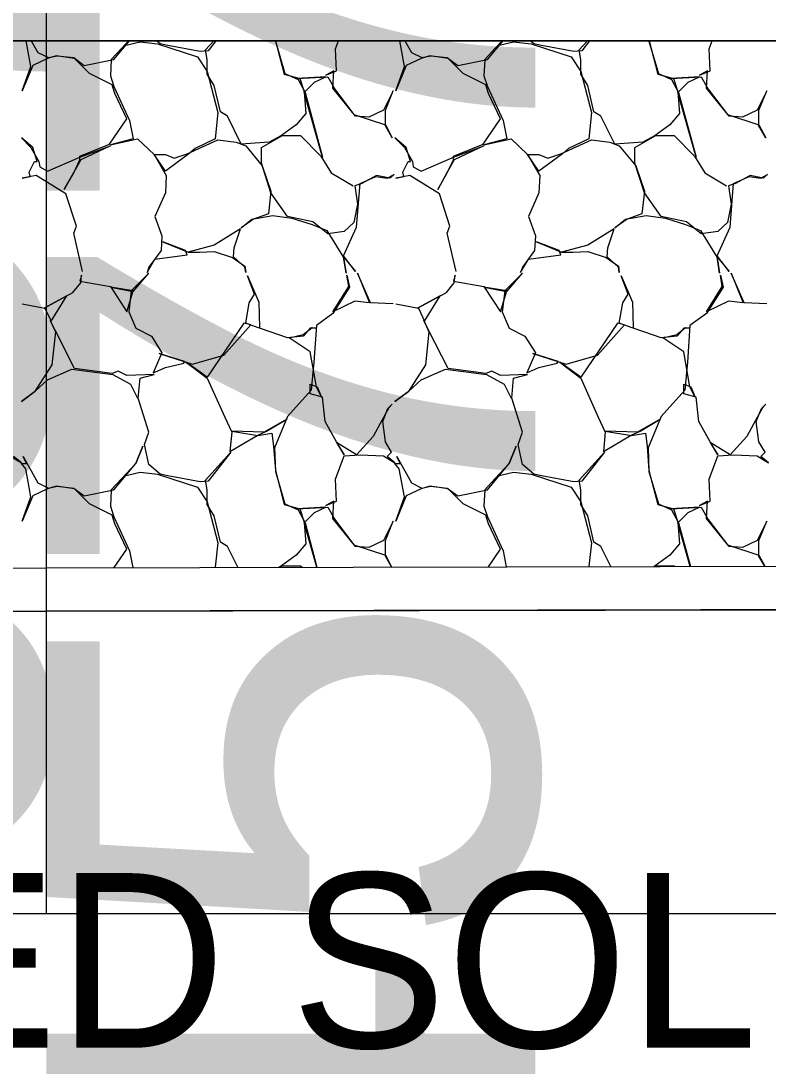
# Model space of a CAD drawing. Extents: x 1574 to 14903, y 7971 to 16537.
# Drawn here: x 12999.85 to 13004.13, y 7999.13 to 8005.11 of the extents above; entities that cross this region are included whole.
import ezdxf

# ---------------------------------------------------------------- set-up
doc = ezdxf.new("R2010")
doc.units = 0
for name, color, linetype in [('DESIGN - EARTHWORK - Shapes', 7, 'Continuous'), ('DESIGN - SHEET - Light Grid', 7, 'Continuous'), ('DESIGN - TRANSPORTATION - Proposed Layout Patterning', 7, 'Continuous'), ('DESIGN - TYPICAL - Finished Grade and Subgrade', 7, 'Continuous'), ('DESIGN - TYPICAL - Slope Tie Text', 7, 'Continuous'), ('SURVEY - GROUND - Bottom of Topsoil Layer', 7, 'Continuous'), ('SURVEY - GROUND - Top of Ground', 7, 'Continuous')]:
    doc.layers.add(name, color=color, linetype=linetype)

msp = doc.modelspace()

# ---------------------------------------------------------------- linework, layer by layer
at = {"layer": 'DESIGN - EARTHWORK - Shapes'}
msp.add_lwpolyline([(12986.2531, 8001.9322), (12997.7158, 8001.9767), (13000, 8001.9815), (13014.059, 8002.0109), (13017.3427, 8003.0032), (13018.7334, 8004.0163), (13020.2447, 8005), (13020.791, 8005.3556), (13021.9769, 8005.9349), (13023.1829, 8006.2217), (13025.2229, 8006.7826), (13026.5188, 8007.139), (13026.5188, 8006.889), (13025.2229, 8006.5326), (13023.1829, 8005.9717), (13021.9769, 8005.6849), (13020.791, 8005.1056), (13018.7334, 8003.7663), (13017.3427, 8002.7532), (13014.059, 8001.7609), (13000, 8001.7315), (12997.7158, 8001.7267), (12986.2531, 8001.6822)], dxfattribs=at)
msp.add_lwpolyline([(12997.7158, 8001.9767), (13000, 8001.9815), (13014.059, 8002.0109), (13017.3427, 8003.0032), (13018.7334, 8004.0163), (13020.2447, 8005), (12969.1991, 8005), (12963.6889, 8002.2374), (12965.0258, 8002.198), (12969.9827, 8002.1315), (12975.3413, 8002.0366), (12976.0765, 8002.0111), (12982.2637, 8001.9334), (12982.7359, 8001.9882), (12983.8675, 8001.9077), (12986.2531, 8001.9322)], close=True, dxfattribs=at)
at = {"layer": 'DESIGN - SHEET - Light Grid'}
for p, q in [((13000, 8000), (13000, 8032.4863)), ((12700, 8000), (13000, 8000)), ((13000, 8000), (13300, 8000))]:
    msp.add_line(p, q, dxfattribs=at)
at = {"layer": 'DESIGN - TRANSPORTATION - Proposed Layout Patterning'}
msp.add_line((13020.2447, 8005), (12969.1991, 8005), dxfattribs=at)
for points in [[(13000.2062, 8003.6779), (13000.1562, 8003.8979), (13000.1712, 8003.9379), (13000.1112, 8004.1229), (12999.9412, 8004.2279), (12999.8612, 8004.2129), (12999.9062, 8004.2229), (12999.9012, 8004.2479), (12999.9312, 8004.3079), (12999.9462, 8004.3079), (12999.9212, 8004.3879), (12999.8562, 8004.4429), (12999.9112, 8004.3879), (12999.9562, 8004.3079), (12999.9612, 8004.2779), (13000.0062, 8004.2529), (13000.1912, 8004.3329), (13000.3662, 8004.3979), (13000.1962, 8004.3179), (13000.1562, 8004.2479), (13000.1012, 8004.1479), (13000.1562, 8004.2429), (13000.1912, 8004.3179), (13000.1912, 8004.3379), (13000.3612, 8004.4079), (13000.4612, 8004.5529), (13000.3912, 8004.6979), (13000.3762, 8004.7479), (13000.2462, 8004.8129), (13000.2062, 8004.8529), (13000.1612, 8004.8979), (13000.0562, 8004.9129), (13000.0062, 8004.8979), (12999.9212, 8004.8579), (12999.8612, 8004.7129), (12999.9112, 8004.8529), (12999.8836, 8005)], [(12999.9132, 8005), (12999.9512, 8004.9329), (13000.0112, 8004.9029), (13000.0612, 8004.9129), (13000.1562, 8004.9029), (13000.2162, 8004.8579), (13000.3862, 8004.8929), (13000.4754, 8005)], [(13000.4708, 8005), (13000.4312, 8004.9579), (13000.3712, 8004.8929), (13000.3662, 8004.7979), (13000.3862, 8004.7379), (13000.4762, 8004.5429), (13000.4962, 8004.4379), (13000.3662, 8004.4029), (13000.5212, 8004.4379), (13000.6162, 8004.3479), (13000.6862, 8004.2279), (13000.6812, 8004.1279), (13000.6212, 8003.9929), (13000.6612, 8003.8829), (13000.6562, 8003.7979), (13000.5862, 8003.7029), (13000.5762, 8003.6729), (13000.6212, 8003.7479), (13000.8062, 8003.7729), (13000.7962, 8003.7979), (13000.6662, 8003.8479), (13000.8112, 8003.7879), (13000.8762, 8003.7879), (13000.9612, 8003.7929), (13001.0662, 8003.7579), (13001.1362, 8003.7079), (13001.1412, 8003.6729), (13001.1362, 8003.7029), (13001.0712, 8003.7629), (13001.0762, 8003.8129), (13001.1112, 8003.9229), (13000.9612, 8003.8279), (13000.8112, 8003.7879)], [(13000.4462, 8004.9729), (13000.5362, 8004.9929), (13000.6362, 8004.9829), (13000.8662, 8004.9079), (13000.9212, 8004.8229), (13000.9812, 8004.5879), (13000.9662, 8004.4379), (13000.8512, 8004.3829), (13000.8162, 8004.3529), (13000.6812, 8004.2529), (13000.6162, 8004.3479), (13000.6812, 8004.3479), (13000.7312, 8004.3279), (13000.8062, 8004.3529), (13000.9812, 8004.4329), (13001.0862, 8004.4179), (13001.1412, 8004.3979), (13001.2362, 8004.2829), (13001.2862, 8004.1379), (13001.2712, 8004.0079), (13001.1862, 8003.9779), (13001.1162, 8003.9279), (13001.1762, 8003.9779), (13001.2962, 8003.9979), (13001.4062, 8003.9829), (13001.5212, 8003.9479), (13001.6062, 8003.9129), (13001.7012, 8003.7579), (13001.7162, 8003.6679), (13001.7012, 8003.7629), (13001.7712, 8003.6779), (13001.7012, 8003.7679), (13001.7762, 8003.9329), (13001.7962, 8004.1829), (13001.8862, 8004.2229), (13001.9512, 8004.2129), (13001.9912, 8004.2329), (13001.9662, 8004.2129), (13001.8912, 8004.2279), (13001.8062, 8004.1829), (13001.7662, 8004.1679), (13001.7812, 8004.0629), (13001.7612, 8003.9579), (13001.7062, 8003.9079), (13001.6112, 8003.8929), (13001.5262, 8003.9629), (13001.3812, 8003.9929), (13001.2862, 8004.1279), (13001.2312, 8004.2979), (13001.2312, 8004.3879), (13001.3512, 8004.4579), (13001.4562, 8004.4579), (13001.5712, 8004.3379), (13001.6312, 8004.2429), (13001.7562, 8004.1679)], [(13000.9711, 8005), (13000.9262, 8004.9429), (13000.8812, 8004.9379), (13000.6962, 8004.9729), (13000.6512, 8004.9829), (13000.631, 8005)], [(13001.3119, 8005), (13001.3612, 8004.8079), (13001.4512, 8004.7829), (13001.4762, 8004.7079), (13001.4862, 8004.5829), (13001.4312, 8004.5179), (13001.3462, 8004.4579), (13001.2762, 8004.4179), (13001.1162, 8004.4079), (13001.0362, 8004.5679), (13000.9962, 8004.5929), (13000.9612, 8004.7429), (13000.9212, 8004.8079), (13000.9212, 8004.8929), (13000.9112, 8004.9479), (13000.9584, 8005)], [(13001.3111, 8005), (13001.3112, 8004.9979), (13001.3662, 8004.8129), (13001.4412, 8004.7779), (13001.4812, 8004.7029), (13001.5812, 8004.3329), (13001.4762, 8004.7029), (13001.5362, 8004.7629), (13001.6012, 8004.7929), (13001.4362, 8004.7829), (13001.6112, 8004.7929), (13001.6512, 8004.7229), (13001.7612, 8004.5779), (13001.9412, 8004.5179), (13001.9812, 8004.4429), (13001.9412, 8004.5129), (13001.9412, 8004.6029), (13001.9862, 8004.7129), (13001.9312, 8004.6029), (13001.8462, 8004.5629), (13001.7712, 8004.5679), (13001.6412, 8004.7279), (13001.6462, 8004.8279), (13001.6012, 8004.8029), (13001.6612, 8004.8279), (13001.6562, 8004.9529), (13001.6736, 8005)], [(13002.3462, 8003.6779), (13002.2962, 8003.8979), (13002.3112, 8003.9379), (13002.2512, 8004.1229), (13002.0812, 8004.2279), (13002.0012, 8004.2129), (13002.0462, 8004.2229), (13002.0412, 8004.2479), (13002.0712, 8004.3079), (13002.0862, 8004.3079), (13002.0612, 8004.3879), (13001.9962, 8004.4429), (13002.0512, 8004.3879), (13002.0962, 8004.3079), (13002.1012, 8004.2779), (13002.1462, 8004.2529), (13002.3312, 8004.3329), (13002.5062, 8004.3979), (13002.3362, 8004.3179), (13002.2962, 8004.2479), (13002.2412, 8004.1479), (13002.2962, 8004.2429), (13002.3312, 8004.3179), (13002.3312, 8004.3379), (13002.5012, 8004.4079), (13002.6012, 8004.5529), (13002.5312, 8004.6979), (13002.5162, 8004.7479), (13002.3862, 8004.8129), (13002.3462, 8004.8529), (13002.3012, 8004.8979), (13002.1962, 8004.9129), (13002.1462, 8004.8979), (13002.0612, 8004.8579), (13002.0012, 8004.7129), (13002.0512, 8004.8529), (13002.0236, 8005)], [(13002.0532, 8005), (13002.0912, 8004.9329), (13002.1512, 8004.9029), (13002.2012, 8004.9129), (13002.2962, 8004.9029), (13002.3562, 8004.8579), (13002.5262, 8004.8929), (13002.6154, 8005)], [(13002.6108, 8005), (13002.5712, 8004.9579), (13002.5112, 8004.8929), (13002.5062, 8004.7979), (13002.5262, 8004.7379), (13002.6162, 8004.5429), (13002.6362, 8004.4379), (13002.5062, 8004.4029), (13002.6612, 8004.4379), (13002.7562, 8004.3479), (13002.8262, 8004.2279), (13002.8212, 8004.1279), (13002.7612, 8003.9929), (13002.8012, 8003.8829), (13002.7962, 8003.7979), (13002.7262, 8003.7029), (13002.7162, 8003.6729), (13002.7612, 8003.7479), (13002.9462, 8003.7729), (13002.9362, 8003.7979), (13002.8062, 8003.8479), (13002.9512, 8003.7879), (13003.0162, 8003.7879), (13003.1012, 8003.7929), (13003.2062, 8003.7579), (13003.2762, 8003.7079), (13003.2812, 8003.6729), (13003.2762, 8003.7029), (13003.2112, 8003.7629), (13003.2162, 8003.8129), (13003.2512, 8003.9229), (13003.1012, 8003.8279), (13002.9512, 8003.7879)], [(13002.5862, 8004.9729), (13002.6762, 8004.9929), (13002.7762, 8004.9829), (13003.0062, 8004.9079), (13003.0612, 8004.8229), (13003.1212, 8004.5879), (13003.1062, 8004.4379), (13002.9912, 8004.3829), (13002.9562, 8004.3529), (13002.8212, 8004.2529), (13002.7562, 8004.3479), (13002.8212, 8004.3479), (13002.8712, 8004.3279), (13002.9462, 8004.3529), (13003.1212, 8004.4329), (13003.2262, 8004.4179), (13003.2812, 8004.3979), (13003.3762, 8004.2829), (13003.4262, 8004.1379), (13003.4112, 8004.0079), (13003.3262, 8003.9779), (13003.2562, 8003.9279), (13003.3162, 8003.9779), (13003.4362, 8003.9979), (13003.5462, 8003.9829), (13003.6612, 8003.9479), (13003.7462, 8003.9129), (13003.8412, 8003.7579), (13003.8562, 8003.6679), (13003.8412, 8003.7629), (13003.9112, 8003.6779), (13003.8412, 8003.7679), (13003.9162, 8003.9329), (13003.9362, 8004.1829), (13004.0262, 8004.2229), (13004.0912, 8004.2129), (13004.1312, 8004.2329), (13004.1062, 8004.2129), (13004.0312, 8004.2279), (13003.9462, 8004.1829), (13003.9062, 8004.1679), (13003.9212, 8004.0629), (13003.9012, 8003.9579), (13003.8462, 8003.9079), (13003.7512, 8003.8929), (13003.6662, 8003.9629), (13003.5212, 8003.9929), (13003.4262, 8004.1279), (13003.3712, 8004.2979), (13003.3712, 8004.3879), (13003.4912, 8004.4579), (13003.5962, 8004.4579), (13003.7112, 8004.3379), (13003.7712, 8004.2429), (13003.8962, 8004.1679)], [(13003.1111, 8005), (13003.0662, 8004.9429), (13003.0212, 8004.9379), (13002.8362, 8004.9729), (13002.7912, 8004.9829), (13002.771, 8005)], [(13003.4519, 8005), (13003.5012, 8004.8079), (13003.5912, 8004.7829), (13003.6162, 8004.7079), (13003.6262, 8004.5829), (13003.5712, 8004.5179), (13003.4862, 8004.4579), (13003.4162, 8004.4179), (13003.2562, 8004.4079), (13003.1762, 8004.5679), (13003.1362, 8004.5929), (13003.1012, 8004.7429), (13003.0612, 8004.8079), (13003.0612, 8004.8929), (13003.0512, 8004.9479), (13003.0984, 8005)], [(13003.4511, 8005), (13003.4512, 8004.9979), (13003.5062, 8004.8129), (13003.5812, 8004.7779), (13003.6212, 8004.7029), (13003.7212, 8004.3329), (13003.6162, 8004.7029), (13003.6762, 8004.7629), (13003.7412, 8004.7929), (13003.5762, 8004.7829), (13003.7512, 8004.7929), (13003.7912, 8004.7229), (13003.9012, 8004.5779), (13004.0812, 8004.5179), (13004.1212, 8004.4429), (13004.0812, 8004.5129), (13004.0812, 8004.6029), (13004.1262, 8004.7129), (13004.0712, 8004.6029), (13003.9862, 8004.5629), (13003.9112, 8004.5679), (13003.7812, 8004.7279), (13003.7862, 8004.8279), (13003.7412, 8004.8029), (13003.8012, 8004.8279), (13003.7962, 8004.9529), (13003.8136, 8005)], [(12999.8612, 8003.4929), (12999.9912, 8003.4679), (13000.0262, 8003.3929), (13000.1162, 8003.5379), (12999.9862, 8003.4679), (13000.1512, 8003.5579), (13000.1962, 8003.6129), (13000.2012, 8003.6579), (13000.1912, 8003.6229), (13000.3662, 8003.5929), (13000.4612, 8003.4479), (13000.4962, 8003.5679), (13000.3662, 8003.5879), (13000.4962, 8003.5629), (13000.5862, 8003.6679), (13000.4862, 8003.5679), (13000.4712, 8003.4479), (13000.5112, 8003.3529), (13000.6012, 8003.3079), (13000.6612, 8003.2129), (13000.6112, 8003.0979), (13000.6812, 8003.1279), (13000.7862, 8003.1529), (13000.7912, 8003.1629), (13000.6462, 8003.2079), (13000.8362, 8003.1479), (13001.0162, 8003.1979), (13001.1712, 8003.3729), (13001.1312, 8003.3829), (13000.9212, 8003.0729), (13000.8012, 8003.1579), (13000.9212, 8003.0679), (13001.0212, 8002.8429), (13001.0612, 8002.7579), (13001.0512, 8002.6479), (13001.2062, 8002.7379), (13001.2612, 8002.7629), (13001.3762, 8002.8329), (13001.2462, 8002.7579), (13001.0612, 8002.7629), (13001.2112, 8002.7379), (13001.2912, 8002.7529), (13001.3012, 8002.6779), (13001.3112, 8002.5379), (13001.3612, 8002.3429), (13001.4512, 8002.3179), (13001.4762, 8002.2429), (13001.4862, 8002.1179), (13001.4312, 8002.0529), (13001.3462, 8001.9929), (13001.331, 8001.9843)], [(13001.9768, 8001.9856), (13001.9412, 8002.0479), (13001.9412, 8002.1379), (13001.9862, 8002.2479), (13001.9312, 8002.1379), (13001.8462, 8002.0979), (13001.7712, 8002.1029), (13001.6412, 8002.2629), (13001.6462, 8002.3629), (13001.6012, 8002.3379), (13001.6612, 8002.3629), (13001.6562, 8002.4879), (13001.7062, 8002.6229), (13001.7962, 8002.6279), (13001.9312, 8002.6229), (13001.9962, 8002.5829), (13001.9512, 8002.6179), (13001.9762, 8002.6429), (13001.9412, 8002.7029), (13001.9262, 8002.8179), (13001.9562, 8002.8929), (13001.9812, 8002.9179), (13001.9612, 8002.8979), (13001.9112, 8002.8079), (13001.8712, 8002.7329), (13001.7762, 8002.6279), (13001.6612, 8002.6979), (13001.7062, 8002.6279), (13001.6612, 8002.7029), (13001.5962, 8002.8179), (13001.5812, 8002.9579), (13001.5112, 8002.9779), (13001.5112, 8003.0329), (13001.5512, 8003.0179), (13001.5762, 8002.9579), (13001.5462, 8003.0179), (13001.5112, 8003.2179), (13001.3912, 8003.2979), (13001.4712, 8003.3179), (13001.5212, 8003.3579), (13001.5462, 8003.3529), (13001.5112, 8003.3529), (13001.4712, 8003.3079), (13001.3812, 8003.2979), (13001.1762, 8003.3679), (13001.1412, 8003.3829), (13001.1612, 8003.4979), (13001.1912, 8003.5479), (13001.1512, 8003.6529), (13001.2162, 8003.5029), (13001.2212, 8003.3579)], [(13001.9862, 8003.4929), (13001.8562, 8003.4979), (13001.7812, 8003.6679), (13001.8512, 8003.4979), (13001.7662, 8003.5079), (13001.6412, 8003.4479), (13001.7312, 8003.5929), (13001.7212, 8003.6579), (13001.7362, 8003.5879), (13001.6412, 8003.4379), (13001.5462, 8003.3679), (13001.5312, 8003.1579), (13001.5162, 8002.9979), (13001.3812, 8002.8479), (13001.3062, 8002.6679), (13001.3112, 8002.5329), (13001.3662, 8002.3479), (13001.4412, 8002.3129), (13001.4812, 8002.2379), (13001.5496, 8001.9847)], [(13002.0012, 8003.4929), (13002.1312, 8003.4679), (13002.1662, 8003.3929), (13002.2562, 8003.5379), (13002.1262, 8003.4679), (13002.2912, 8003.5579), (13002.3362, 8003.6129), (13002.3412, 8003.6579), (13002.3312, 8003.6229), (13002.5062, 8003.5929), (13002.6012, 8003.4479), (13002.6362, 8003.5679), (13002.5062, 8003.5879), (13002.6362, 8003.5629), (13002.7262, 8003.6679), (13002.6262, 8003.5679), (13002.6112, 8003.4479), (13002.6512, 8003.3529), (13002.7412, 8003.3079), (13002.8012, 8003.2129), (13002.7512, 8003.0979), (13002.8212, 8003.1279), (13002.9262, 8003.1529), (13002.9312, 8003.1629), (13002.7862, 8003.2079), (13002.9762, 8003.1479), (13003.1562, 8003.1979), (13003.3112, 8003.3729), (13003.2712, 8003.3829), (13003.0612, 8003.0729), (13002.9412, 8003.1579), (13003.0612, 8003.0679), (13003.1612, 8002.8429), (13003.2012, 8002.7579), (13003.1912, 8002.6479), (13003.3462, 8002.7379), (13003.4012, 8002.7629), (13003.5162, 8002.8329), (13003.3862, 8002.7579), (13003.2012, 8002.7629), (13003.3512, 8002.7379), (13003.4312, 8002.7529), (13003.4412, 8002.6779), (13003.4512, 8002.5379), (13003.5012, 8002.3429), (13003.5912, 8002.3179), (13003.6162, 8002.2429), (13003.6262, 8002.1179), (13003.5712, 8002.0529), (13003.4862, 8001.9929), (13003.4789, 8001.9888)], [(13004.1142, 8001.9901), (13004.0812, 8002.0479), (13004.0812, 8002.1379), (13004.1262, 8002.2479), (13004.0712, 8002.1379), (13003.9862, 8002.0979), (13003.9112, 8002.1029), (13003.7812, 8002.2629), (13003.7862, 8002.3629), (13003.7412, 8002.3379), (13003.8012, 8002.3629), (13003.7962, 8002.4879), (13003.8462, 8002.6229), (13003.9362, 8002.6279), (13004.0712, 8002.6229), (13004.1362, 8002.5829), (13004.0912, 8002.6179), (13004.1162, 8002.6429), (13004.0812, 8002.7029), (13004.0662, 8002.8179), (13004.0962, 8002.8929), (13004.1212, 8002.9179), (13004.1012, 8002.8979), (13004.0512, 8002.8079), (13004.0112, 8002.7329), (13003.9162, 8002.6279), (13003.8012, 8002.6979), (13003.8462, 8002.6279), (13003.8012, 8002.7029), (13003.7362, 8002.8179), (13003.7212, 8002.9579), (13003.6512, 8002.9779), (13003.6512, 8003.0329), (13003.6912, 8003.0179), (13003.7162, 8002.9579), (13003.6862, 8003.0179), (13003.6512, 8003.2179), (13003.5312, 8003.2979), (13003.6112, 8003.3179), (13003.6612, 8003.3579), (13003.6862, 8003.3529), (13003.6512, 8003.3529), (13003.6112, 8003.3079), (13003.5212, 8003.2979), (13003.3162, 8003.3679), (13003.2812, 8003.3829), (13003.3012, 8003.4979), (13003.3312, 8003.5479), (13003.2912, 8003.6529), (13003.3562, 8003.5029), (13003.3612, 8003.3579)], [(13004.1262, 8003.4929), (13003.9962, 8003.4979), (13003.9212, 8003.6679), (13003.9912, 8003.4979), (13003.9062, 8003.5079), (13003.7812, 8003.4479), (13003.8712, 8003.5929), (13003.8612, 8003.6579), (13003.8762, 8003.5879), (13003.7812, 8003.4379), (13003.6862, 8003.3679), (13003.6712, 8003.1579), (13003.6562, 8002.9979), (13003.5212, 8002.8479), (13003.4462, 8002.6679), (13003.4512, 8002.5329), (13003.5062, 8002.3479), (13003.5812, 8002.3129), (13003.6212, 8002.2379), (13003.6884, 8001.9892)], [(13001.0958, 8001.9838), (13001.0362, 8002.1029), (13000.9962, 8002.1279), (13000.9612, 8002.2779), (13000.9212, 8002.3429), (13000.9212, 8002.4279), (13000.9112, 8002.4829), (13001.0562, 8002.6429), (13000.9262, 8002.4779), (13000.8812, 8002.4729), (13000.6962, 8002.5079), (13000.6512, 8002.5179), (13000.5862, 8002.5729), (13000.5612, 8002.6879), (13000.5862, 8002.7579), (13000.5262, 8002.9529), (13000.5362, 8003.0679), (13000.6162, 8003.0879), (13000.4612, 8003.0829), (13000.4112, 8003.1079), (13000.3762, 8003.0929), (13000.1612, 8003.1229), (13000.0512, 8003.3379), (13000.0212, 8003.3979), (13000.0512, 8003.3329), (13000.0312, 8003.1429), (12999.9312, 8002.9879), (12999.8562, 8002.9329), (12999.9362, 8002.9929), (13000.0062, 8003.0579), (13000.1462, 8003.1179), (13000.3812, 8003.0879), (13000.4812, 8003.0329), (13000.5212, 8002.9529)], [(13003.2335, 8001.9883), (13003.1762, 8002.1029), (13003.1362, 8002.1279), (13003.1012, 8002.2779), (13003.0612, 8002.3429), (13003.0612, 8002.4279), (13003.0512, 8002.4829), (13003.1962, 8002.6429), (13003.0662, 8002.4779), (13003.0212, 8002.4729), (13002.8362, 8002.5079), (13002.7912, 8002.5179), (13002.7262, 8002.5729), (13002.7012, 8002.6879), (13002.7262, 8002.7579), (13002.6662, 8002.9529), (13002.6762, 8003.0679), (13002.7562, 8003.0879), (13002.6012, 8003.0829), (13002.5512, 8003.1079), (13002.5162, 8003.0929), (13002.3012, 8003.1229), (13002.1912, 8003.3379), (13002.1612, 8003.3979), (13002.1912, 8003.3329), (13002.1712, 8003.1429), (13002.0712, 8002.9879), (13001.9962, 8002.9329), (13002.0762, 8002.9929), (13002.1462, 8003.0579), (13002.2862, 8003.1179), (13002.5212, 8003.0879), (13002.6212, 8003.0329), (13002.6612, 8002.9529)], [(12999.7912, 8002.6229), (12999.8562, 8002.5829), (12999.8112, 8002.6179)], [(13000.3883, 8001.9823), (13000.4612, 8002.0879), (13000.3912, 8002.2329), (13000.3762, 8002.2829), (13000.2462, 8002.3479), (13000.2062, 8002.3879), (13000.1612, 8002.4329), (13000.0562, 8002.4479), (13000.0062, 8002.4329), (12999.9212, 8002.3929), (12999.8612, 8002.2479), (12999.9112, 8002.3879), (12999.8812, 8002.5479), (12999.8562, 8002.5779), (12999.8862, 8002.5779), (12999.8662, 8002.6179), (12999.9512, 8002.4679), (13000.0112, 8002.4379), (13000.0612, 8002.4479), (13000.1562, 8002.4379), (13000.2162, 8002.3929), (13000.3862, 8002.4279), (13000.5112, 8002.5779), (13000.5512, 8002.6779), (13000.5112, 8002.5779), (13000.4312, 8002.4929), (13000.3712, 8002.4279), (13000.3662, 8002.3329), (13000.3862, 8002.2729), (13000.4762, 8002.0779), (13000.4944, 8001.9825)], [(13002.5314, 8001.9868), (13002.6012, 8002.0879), (13002.5312, 8002.2329), (13002.5162, 8002.2829), (13002.3862, 8002.3479), (13002.3462, 8002.3879), (13002.3012, 8002.4329), (13002.1962, 8002.4479), (13002.1462, 8002.4329), (13002.0612, 8002.3929), (13002.0012, 8002.2479), (13002.0512, 8002.3879), (13002.0212, 8002.5479), (13001.9962, 8002.5779), (13002.0262, 8002.5779), (13002.0062, 8002.6179), (13002.0912, 8002.4679), (13002.1512, 8002.4379), (13002.2012, 8002.4479), (13002.2962, 8002.4379), (13002.3562, 8002.3929), (13002.5262, 8002.4279), (13002.6512, 8002.5779), (13002.6912, 8002.6779), (13002.6512, 8002.5779), (13002.5712, 8002.4929), (13002.5112, 8002.4279), (13002.5062, 8002.3329), (13002.5262, 8002.2729), (13002.6162, 8002.0779), (13002.6335, 8001.987)], [(13000.4462, 8002.5079), (13000.5362, 8002.5279), (13000.6362, 8002.5179), (13000.8662, 8002.4429), (13000.9212, 8002.3579), (13000.9812, 8002.1229), (13000.9672, 8001.9835)], [(13002.5862, 8002.5079), (13002.6762, 8002.5279), (13002.7762, 8002.5179), (13003.0062, 8002.4429), (13003.0612, 8002.3579), (13003.1212, 8002.1229), (13003.1077, 8001.988)], [(13001.548, 8001.9847), (13001.4762, 8002.2379), (13001.5362, 8002.2979), (13001.6012, 8002.3279), (13001.4362, 8002.3179), (13001.6112, 8002.3279), (13001.6512, 8002.2579), (13001.7612, 8002.1129), (13001.9412, 8002.0529), (13001.9771, 8001.9856)], [(13003.6868, 8001.9892), (13003.6162, 8002.2379), (13003.6762, 8002.2979), (13003.7412, 8002.3279), (13003.5762, 8002.3179), (13003.7512, 8002.3279), (13003.7912, 8002.2579), (13003.9012, 8002.1129), (13004.0812, 8002.0529), (13004.1147, 8001.9901)], [(13001.3364, 8001.9843), (13001.3512, 8001.9929), (13001.4562, 8001.9929), (13001.4642, 8001.9846)], [(13003.4841, 8001.9888), (13003.4912, 8001.9929), (13003.5962, 8001.9929), (13003.5999, 8001.989)]]:
    msp.add_lwpolyline(points, dxfattribs=at)
at = {"layer": 'DESIGN - TYPICAL - Finished Grade and Subgrade'}
msp.add_line((12969.1991, 8005), (13020.2447, 8005), dxfattribs=at)
at = {"layer": 'SURVEY - GROUND - Bottom of Topsoil Layer'}
for p, q in [((12997.7158, 8001.7267), (13000, 8001.7315)), ((13000, 8001.7315), (13014.059, 8001.7609))]:
    msp.add_line(p, q, dxfattribs=at)
at = {"layer": 'SURVEY - GROUND - Top of Ground'}
msp.add_lwpolyline([(12952.7454, 8002.3192), (12963.4438, 8002.2446), (12965.0258, 8002.198), (12969.9827, 8002.1315), (12975.3413, 8002.0366), (12976.0765, 8002.0111), (12982.2637, 8001.9334), (12982.7359, 8001.9882), (12983.8675, 8001.9077), (12986.2531, 8001.9322), (12997.7158, 8001.9767), (13000, 8001.9815), (13014.059, 8002.0109), (13017.3427, 8003.0032), (13018.7334, 8004.0163), (13020.791, 8005.3556), (13021.9769, 8005.9349), (13023.1829, 8006.2217), (13025.2229, 8006.7826), (13029.1549, 8007.8639)], dxfattribs=at)

# ---------------------------------------------------------------- texts
at = {"layer": 'DESIGN - SHEET - Light Grid'}
for s, p in [('E 3045779.0091', (13002.8, 7990)), ('N 697657.1513', (13000, 7990))]:
    msp.add_text(s, height=2.8, rotation=90, dxfattribs=at).set_placement(p)
at = {"layer": 'DESIGN - TYPICAL - Slope Tie Text'}
msp.add_text('GRADED SOLID ROCK', height=1, rotation=360, dxfattribs=at).set_placement((12995.3064, 7999.232))

doc.saveas('drawing.dxf')
